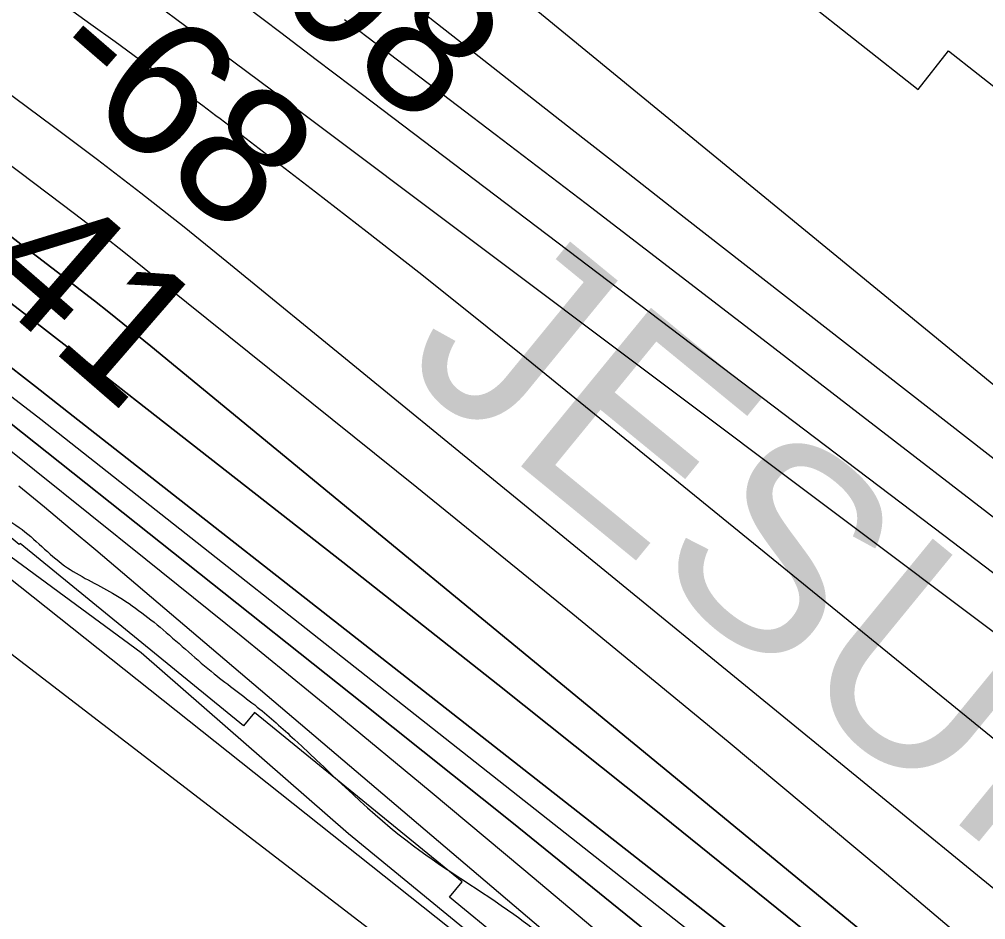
# Model space of a CAD drawing. Extents: x 3684037 to 3722149, y 433263 to 459021.
# Drawn here: x 3701916.8 to 3702388.3, y 451970.7 to 452409.9 of the extents above; entities that cross this region are included whole.
import ezdxf

# ---------------------------------------------------------------- set-up
doc = ezdxf.new("R2010")
doc.units = 0
for name, color, linetype in [('V-RIVR-EDGE', 7, 'Continuous'), ('V-RIVR-RANG', 7, 'Continuous'), ('V-RRAP-FSHR', 7, 'Continuous'), ('V-RRAP-RVMT', 7, 'Continuous'), ('V-RRAP-RVMT-IDEN', 7, 'Continuous'), ('V-SITE-VEGE', 7, 'Continuous'), ('V-TOPO-DPTH', 7, 'Continuous'), ('V-TOPO-MAJR', 7, 'Continuous'), ('V-TOPO-MINR', 7, 'Continuous'), ('V-TOPO-WATR', 7, 'Continuous')]:
    doc.layers.add(name, color=color, linetype=linetype)

msp = doc.modelspace()

# ---------------------------------------------------------------- linework, layer by layer
at = {"layer": 'V-RIVR-EDGE'}
for points in [[(3696491.01, 456956.98), (3696499.46, 456945.34), (3696522.43, 456915.36), (3696551.06, 456881.73), (3696592.6, 456839.57), (3696607.93, 456824.57), (3696661.56, 456762.17), (3696696.26, 456732.56), (3696736.59, 456690.41), (3696782.99, 456647.43), (3696798.72, 456631.62), (3696862.88, 456574.85), (3696899.59, 456542.81), (3696931.08, 456518.47), (3696942.36, 456503.48), (3696952.45, 456494.97), (3696962.14, 456487.66), (3696987.16, 456470.62), (3697014.61, 456451.55), (3697061.04, 456420.29), (3697092.52, 456395.55), (3697134.08, 456360.67), (3697166.78, 456335.52), (3697185.73, 456316.47), (3697201.46, 456298.23), (3697211.53, 456284.46), (3697233.7, 456256.1), (3697255.88, 456230.97), (3697279.27, 456203.82), (3697316.37, 456164.91), (3697353.48, 456123.98), (3697376.87, 456099.66), (3697406.33, 456076.13), (3697430.14, 456057.88), (3697450.33, 456044.89), (3697520.13, 455982.44), (3697544.34, 455963.37), (3697581.9, 455942.25), (3697614.61, 455926), (3697632.78, 455913.82), (3697662.24, 455891.91), (3697710.26, 455848.12), (3697757.45, 455800.7), (3697792.14, 455767.05), (3697833.3, 455729.34), (3697868.4, 455696.9), (3697895.83, 455673.38), (3697933.75, 455633.66), (3697972.88, 455598.38), (3698039.46, 455539.58), (3698090.29, 455492.15), (3698135.88, 455447.55), (3698177.02, 455406.61), (3698217.74, 455359.2), (3698254.45, 455321.1), (3698281.47, 455292.72), (3698316.18, 455265.55), (3698357.36, 455240.78), (3698381.98, 455222.12), (3698407.8, 455194.96), (3698430.77, 455163.36), (3698450.93, 455141.88), (3698487.66, 455113.89), (3698517.53, 455091.17), (3698534.07, 455076.97), (3698556.24, 455049.42), (3698582.46, 455019.84), (3698614.72, 454987.01), (3698657.08, 454947.27), (3698691.37, 454913.62), (3698718, 454887.28), (3698807.16, 454806.58), (3698837.41, 454775.78), (3698881.4, 454739.68), (3698910.45, 454713.73), (3698949.18, 454677.64), (3698989.11, 454637.11), (3699039.14, 454591.7), (3699066.57, 454562.92), (3699088.77, 454545.47), (3699187.23, 454465.17), (3699228.39, 454429.88), (3699268.34, 454393.8), (3699300.6, 454360.56), (3699328.84, 454330.56), (3699382.5, 454285.14), (3699427.29, 454244.19), (3699474.49, 454199.59), (3699500.3, 454170.41), (3699532.57, 454139.2), (3699563.24, 454114.46), (3699588.66, 454093.77), (3699608.43, 454073.91), (3699636.65, 454041.49), (3699659.24, 454015.55), (3699675.77, 453998.53), (3699726.99, 453942.6), (3699768.93, 453898.01), (3699807.65, 453854.65), (3699829.44, 453837.61), (3699865.77, 453811.24), (3699885.13, 453793.8), (3699924.68, 453762.57), (3699939.63, 453754.85), (3699950.95, 453754.42), (3699975.6, 453746.67), (3700001.84, 453731.24), (3700023.64, 453714.2), (3700032.9, 453700.84), (3700036.11, 453688.7), (3700042.15, 453679.38), (3700052.63, 453667.23), (3700065.94, 453651.02), (3700072.38, 453638.47), (3700079.63, 453627.94), (3700095.35, 453607.27), (3700141.31, 453551.36), (3700161.45, 453521.38), (3700185.64, 453491.4), (3700219.92, 453452.9), (3700237.25, 453429.81), (3700255.39, 453407.52), (3700340.92, 453326.44), (3700393.37, 453280.61), (3700435.74, 453243.71), (3700480.94, 453207.61), (3700509.2, 453188.54), (3700535.04, 453172.3), (3700559.26, 453156.47), (3700600.44, 453130.89), (3700613.76, 453121.15), (3700623.46, 453116.28), (3700639.19, 453100.47), (3700647.65, 453090.74), (3700674.71, 453074.9), (3700691.25, 453060.71), (3700727.58, 453033.93), (3700758.25, 453008.78), (3700801.44, 452977.54), (3700837.37, 452952.38), (3700871.67, 452924.8), (3700903.95, 452898.44), (3700927.77, 452880.99), (3700958.44, 452857.86), (3701015.34, 452807.99), (3701048.43, 452780.41), (3701075.48, 452762.95), (3701104.95, 452743.47), (3701127.16, 452730.88), (3701156.63, 452713.42), (3701182.87, 452695.56), (3701204.67, 452682.16), (3701235.37, 452666.32), (3701255.56, 452654.14), (3701285.83, 452633.03), (3701312.86, 452607.09), (3701321.33, 452599.79), (3701332.23, 452591.67), (3701350.39, 452577.48), (3701370.57, 452560.44), (3701389.13, 452544.63), (3701408.91, 452532.04), (3701434.36, 452518.63), (3701456.18, 452512.11), (3701467.08, 452506.42), (3701486.05, 452491.01), (3701499.77, 452482.08), (3701518.75, 452468.28), (3701537.72, 452454.08), (3701554.26, 452439.49), (3701575.24, 452422.85), (3701592.2, 452410.28), (3701622.47, 452387.15), (3701647.09, 452368.49), (3701696.32, 452326.72), (3701727.79, 452300.36), (3701754.02, 452278.86), (3701780.66, 452258.17), (3701815.38, 452234.23), (3701863.81, 452194.89), (3701890.45, 452176.22), (3701916.7, 452162), (3701938.89, 452143.34), (3701962.31, 452129.94), (3701986.93, 452112.09), (3702011.95, 452090.6), (3702032.94, 452074.37), (3702051.1, 452058.55), (3702109.2, 452006.65), (3702158.04, 451973.37), (3702192.75, 451944.17), (3702212.11, 451923.9), (3702228.25, 451910.12), (3702239.56, 451906.04), (3702258.94, 451893.46), (3702276.69, 451876.03), (3702294.85, 451861.43), (3702325.52, 451839.11), (3702353.77, 451816.4), (3702388.48, 451789.62), (3702409.06, 451772.59), (3702442.56, 451743.39), (3702493.4, 451700.4), (3702516.8, 451677.7), (3702543.84, 451656.2), (3702589.05, 451624.55), (3702615.68, 451603.86), (3702648.37, 451577.9), (3702681.06, 451551.13), (3702714.15, 451522.34), (3702744.82, 451496.38), (3702761.76, 451479.36), (3702791.61, 451448.55), (3702806.52, 451427.89), (3702821.83, 451408.04), (3702843.21, 451386.55), (3702872.26, 451361.01), (3702910.6, 451327.75), (3702933.18, 451303.03), (3702957.78, 451275.47), (3702989.23, 451239), (3703050.15, 451184.26), (3703086.05, 451144.95), (3703114.68, 451113.34), (3703144.52, 451080.11), (3703160.65, 451061.87), (3703178, 451046.86), (3703202.6, 451019.71), (3703240.51, 450979.58), (3703264.72, 450956.48), (3703289.72, 450930.13), (3703316.74, 450902.16), (3703339.74, 450878.65), (3703374.42, 450840.15), (3703418.36, 450788.28), (3703459.08, 450738.85), (3703496.19, 450699.53), (3703592.58, 450595.78), (3703613.16, 450579.55), (3703630.9, 450558.88), (3703650.24, 450530.53), (3703671.59, 450496.51), (3703693.35, 450468.15), (3703725.21, 450432.89), (3703758.29, 450400.86), (3703788.55, 450373.7), (3703807.1, 450353.03), (3703820.41, 450338.03), (3703842.98, 450309.27), (3703868.37, 450275.64), (3703879.24, 450255.8), (3703887.68, 450233.54), (3703893.72, 450223.82), (3703916.29, 450193.44), (3703936.04, 450167.51), (3703950.95, 450147.66), (3704020.69, 450060.95), (3704036.82, 450041.5), (3704044.07, 450029.75), (3704061.81, 450007.88), (3704081.17, 449986.4), (3704102.92, 449954.4), (3704113.39, 449937.79), (3704138.38, 449903.36), (3704157.73, 449880.26), (3704175.46, 449851.91), (3704189.15, 449830.04), (3704204.88, 449813.42), (3704221.81, 449792.76), (3704273.77, 449711.76), (3704281.41, 449690.71), (3704297.12, 449666.01), (3704324.1, 449622.27), (3704340.63, 449601.6), (3704382.92, 449535.99), (3704402.67, 449506.83), (3704415.95, 449482.53), (3704431.66, 449459.44), (3704449.4, 449437.16), (3704471.98, 449410.42), (3704491.34, 449390.55), (3704521.18, 449354.9), (3704545.76, 449323.7), (3704553.81, 449308.31), (3704563.07, 449292.11), (3704576.77, 449271.05), (3704594.9, 449242.3), (3704618.66, 449204.23), (3704654.93, 449156.02), (3704685.15, 449111.87), (3704709.72, 449071.77), (3704733.89, 449034.11), (3704765.72, 448985.91), (3704789.88, 448945.01), (3704815.26, 448906.53), (3704829.35, 448881.42), (3704849.89, 448850.24), (3704868.83, 448820.67), (3704884.95, 448801.63), (3704901.08, 448780.96), (3704913.97, 448762.33), (3704925.64, 448740.06), (3704932.48, 448726.7), (3704949.8, 448698.35), (3704967.55, 448682.54), (3704988.15, 448670.76), (3705014.8, 448656.95), (3705046.3, 448639.88), (3705064.06, 448624.47), (3705092.28, 448592.05), (3705105.17, 448573.42), (3705120.49, 448553.97), (3705145.89, 448522.77), (3705180.17, 448483.87), (3705197.5, 448460.37), (3705228.52, 448416.22), (3705268.84, 448365.58), (3705295.84, 448328.31), (3705331.7, 448279.29), (3705359.5, 448238.78), (3705380.04, 448203.15), (3705402.15, 448152.55), (3705422.25, 448101.95), (3705439.55, 448066.32), (3705459.26, 448025.43)], [(3701087.9, 455815.66), (3701115, 455804.74), (3701132.15, 455792.04), (3701153.82, 455776.61), (3701181.81, 455758.46), (3701223.36, 455737.56), (3701278.89, 455703.96), (3701311.87, 455692.12), (3701346.66, 455684.8), (3701374.67, 455673.43), (3701409.89, 455653.44), (3701444.65, 455632.56), (3701464.05, 455615.33), (3701477.15, 455608.51), (3701495.68, 455605.3), (3701508.77, 455596.23), (3701541.73, 455576.25), (3701605.84, 455537.66), (3701654.15, 455509.05), (3701706.98, 455479.53), (3701771.1, 455444.11), (3701792.31, 455425.97), (3701810.35, 455407.84), (3701842.84, 455383.79), (3701871.29, 455367.9), (3701898.4, 455358.33), (3701930.48, 455350.57), (3701938.15, 455346.03), (3701940.85, 455337.88), (3701942.17, 455323.86), (3701950.26, 455304.85), (3701968.77, 455291.69), (3701986.84, 455284.86), (3702028.84, 455263.96), (3702080.3, 455231.28), (3702138.1, 455198.58), (3702162.48, 455186.31), (3702199.49, 455157.73), (3702284.38, 455110.05), (3702334.93, 455075.11), (3702368.79, 455051.51), (3702403.09, 455027.01), (3702432.43, 455004.78), (3702464.02, 454981.64), (3702496.07, 454959.41), (3702561.54, 454921.72), (3702609.41, 454897.18), (3702643.74, 454885.34), (3702678.95, 454863.1), (3702710.55, 454839.06), (3702747.09, 454808.67), (3702809.37, 454757.87), (3702853.12, 454715.26), (3702901.41, 454678.97), (3702936.16, 454650.85), (3702977.23, 454621.81), (3703006.12, 454602.75), (3703055.33, 454569.62), (3703081.96, 454552.37), (3703114.03, 454537.37), (3703130.28, 454526.03), (3703139.3, 454515.61), (3703158.67, 454488.88), (3703176.21, 454450.86), (3703196.48, 454419.61), (3703230.31, 454383.35), (3703268.19, 454343.92), (3703298.86, 454313.55), (3703333.6, 454282.72), (3703394.06, 454231.47), (3703468.52, 454169.79), (3703515.89, 454127.63), (3703537.1, 454112.2), (3703575.49, 454095.38), (3703595.83, 454090.8), (3703614.82, 454092.11), (3703646.01, 454085.25), (3703680.34, 454074.32), (3703711.51, 454060.68), (3703749.42, 454031.64), (3703794.52, 453985.41), (3703832.41, 453948.69), (3703867.6, 453917.86), (3703906.85, 453879.78), (3703949.27, 453846.67), (3703996.64, 453803.6), (3704034.55, 453776.37), (3704079.23, 453742.8), (3704127.06, 453702.89), (3704203.31, 453633.98), (3704279.09, 453562.8), (3704334.15, 453517.45), (3704354.88, 453491.63), (3704403.56, 453431.37), (3704447.3, 453381.07), (3704499.61, 453323.97), (3704602.86, 453205.7), (3704658.78, 453146.78), (3704694.86, 453106.45), (3704744.91, 453051.61), (3704767.47, 453032.57), (3704799.49, 452999.48), (3704839.19, 452962.76), (3704877.07, 452921.97), (3704900.98, 452900.21), (3704921.74, 452882.07), (3705006.11, 452810.87), (3705031.83, 452785.49), (3705064.75, 452753.76), (3705099.47, 452713.43), (3705124.73, 452686.69), (3705199.15, 452611.9), (3705260.5, 452554.77), (3705300.64, 452512.62), (3705322.28, 452486.8), (3705349.32, 452453.72), (3705375.04, 452431.95), (3705400.78, 452417.42), (3705408.9, 452407.91), (3705425.57, 452383.9), (3705440.44, 452365.78), (3705475.17, 452328.16), (3705497.27, 452305.05), (3705538.71, 452242.1), (3705568.02, 452209.47), (3705596.44, 452182.72), (3705619, 452163.22), (3705643.82, 452144.17), (3705660.48, 452117), (3705680.33, 452096.6), (3705694.77, 452085.26), (3705739.88, 452045.36), (3705784.54, 452001.84), (3705811.14, 451969.67), (3705835.48, 451938.87), (3705855.33, 451919.38), (3705875.63, 451900.79), (3705907.17, 451856.4), (3705934.67, 451824.23), (3705959.03, 451802.01), (3705979.78, 451782.52), (3706012.26, 451748.98), (3706031.17, 451719.54), (3706049.64, 451692.36), (3706083.46, 451652.04), (3706112.78, 451624.38), (3706130.82, 451607.61), (3706151.13, 451590.38), (3706167.38, 451579.94), (3706183.17, 451564.98), (3706193.99, 451551.84), (3706216.54, 451529.63), (3706251.72, 451492.46), (3706280.59, 451465.26), (3706315.77, 451428.55), (3706345.54, 451401.35), (3706362.23, 451383.22), (3706374.84, 451362.39), (3706396.47, 451332.49), (3706415.86, 451311.64), (3706438.88, 451295.76), (3706470.47, 451273.08), (3706492.13, 451252.68), (3706503.84, 451234.11), (3706511.03, 451218.72), (3706521.85, 451205.12), (3706543.05, 451184.73), (3706567.85, 451157.53), (3706601.2, 451112.24), (3706632.75, 451072.82), (3706662.94, 451028.43), (3706710.26, 450965.92), (3706756.23, 450902.96), (3706785.97, 450861.28), (3706809.84, 450825.05), (3706863.44, 450742.63), (3706903.08, 450681.03), (3706926.04, 450640.28), (3706949.46, 450604.05), (3707000.85, 450538.36), (3707037.79, 450482.66), (3707057.63, 450460)]]:
    msp.add_spline(points, degree=3, dxfattribs=at)
at = {"layer": 'V-RRAP-FSHR'}
msp.add_lwpolyline([(3696447.93, 456956.48), (3696463.25, 456935.99), (3696844.22, 456552.5), (3697679.41, 455804.34), (3698342.54, 455206.3), (3699589.55, 454026.74), (3700353.91, 453272.26), (3701350.8, 452530.88), (3702244.12, 451846.27), (3702849.02, 451331.23), (3704120.54, 449801.08)], dxfattribs=at)
at = {"layer": 'V-RRAP-RVMT'}
for p, q in [((3702246.03, 452461.95), (3702355.32, 452375.68)), ((3702355.32, 452375.68), (3702370.24, 452394.54)), ((3702370.24, 452394.54), (3702494.91, 452296.09)), ((3701916.82, 452153.67), (3701801.25, 452248.02)), ((3701917.18, 452154.1), (3701916.82, 452153.67)), ((3702026.13, 452065.15), (3701917.18, 452154.1)), ((3702031.54, 452071.8), (3702026.13, 452065.15)), ((3702132.82, 451989.13), (3702031.54, 452071.8)), ((3702126.64, 451981.59), (3702132.82, 451989.13)), ((3702246.61, 451883.66), (3702126.64, 451981.59))]:
    msp.add_line(p, q, dxfattribs=at)
at = {"layer": 'V-SITE-VEGE'}
msp.add_lwpolyline([(3701062.75, 452680.79), (3701086.32, 452710.42), (3701096.27, 452718.02), (3701106.75, 452721.96), (3701113.82, 452723.79), (3701120.89, 452722.23), (3701215, 452661.76), (3701246.71, 452643.44), (3701328.77, 452577.2), (3701412.92, 452518.04), (3701444.37, 452500.77), (3701479.49, 452479.83), (3701546.08, 452424.06), (3701654.61, 452339.24), (3701742.43, 452276.41), (3701796.95, 452237.92), (3701889.23, 452164.88), (3701976.26, 452101), (3702077.46, 452012.77), (3702146.14, 451956.22)], dxfattribs=at)
at = {"layer": 'V-TOPO-DPTH'}
for points in [[(3702455.95, 451814.37), (3701943.15, 452216.31), (3701924.72, 452230.7), (3701906.25, 452245.02), (3701887.71, 452259.27), (3701869.14, 452273.46), (3701450.44, 452591.98), (3701423.74, 452612.1), (3701396.92, 452632.07), (3701369.93, 452651.79), (3701342.81, 452671.36), (3701315.55, 452690.71), (3701288.19, 452709.94), (3701260.71, 452728.98), (3701233.14, 452747.89), (3700925.35, 452957.52)], [(3700925.35, 452957.52), (3701233.14, 452747.89), (3701260.71, 452728.98), (3701288.19, 452709.94), (3701315.55, 452690.71), (3701342.81, 452671.36), (3701369.93, 452651.79), (3701396.92, 452632.07), (3701423.74, 452612.1), (3701450.44, 452591.98), (3701869.14, 452273.46), (3701887.71, 452259.27), (3701906.25, 452245.02), (3701924.72, 452230.7), (3701943.15, 452216.31), (3702455.95, 451814.37)], [(3702529.71, 451799.1), (3701981, 452250.43), (3701974.18, 452256), (3701967.33, 452261.54), (3701960.44, 452267.03), (3701953.53, 452272.49), (3701946.58, 452277.9), (3701939.62, 452283.3), (3701932.64, 452288.68), (3701925.65, 452294.04), (3701921.99, 452296.84), (3701913.15, 452303.57), (3701904.29, 452310.29), (3701895.43, 452317), (3701886.55, 452323.69), (3701350.57, 452726.74), (3701335.8, 452737.78), (3701320.98, 452748.75), (3701306.08, 452759.64), (3701291.15, 452770.45), (3701196.47, 452838.55), (3701134.07, 452883.24), (3701071.54, 452927.75)], [(3701071.54, 452927.75), (3701134.07, 452883.24), (3701196.47, 452838.55), (3701291.15, 452770.45), (3701306.08, 452759.64), (3701320.98, 452748.75), (3701335.8, 452737.78), (3701350.57, 452726.74), (3701886.55, 452323.69), (3701895.43, 452317), (3701904.29, 452310.29), (3701913.15, 452303.57), (3701921.99, 452296.84), (3701925.65, 452294.04), (3701932.64, 452288.68), (3701939.62, 452283.3), (3701946.58, 452277.9), (3701953.53, 452272.49), (3701960.44, 452267.03), (3701967.33, 452261.54), (3701974.18, 452256), (3701981, 452250.43), (3702529.71, 451799.1)], [(3701022.56, 452857.29), (3701103.98, 452799.71), (3701223.18, 452716.88), (3701245.46, 452701.33), (3701267.7, 452685.73), (3701289.89, 452670.04), (3701312.03, 452654.3), (3701492.47, 452525.47), (3701559.79, 452477), (3701626.84, 452428.16), (3701693.49, 452378.77), (3701759.88, 452329.02), (3701872.07, 452244.23), (3701882.13, 452236.57), (3701892.15, 452228.86), (3701902.12, 452221.08), (3701912.05, 452213.25), (3702084.8, 452075.99), (3702157.07, 452018.18), (3702229.08, 451960.05)], [(3702229.08, 451960.05), (3702157.07, 452018.18), (3702084.8, 452075.99), (3701912.05, 452213.25), (3701902.12, 452221.08), (3701892.15, 452228.86), (3701882.13, 452236.57), (3701872.07, 452244.23), (3701759.88, 452329.02), (3701693.49, 452378.77), (3701626.84, 452428.16), (3701559.79, 452477), (3701492.47, 452525.47), (3701312.03, 452654.3), (3701289.89, 452670.04), (3701267.7, 452685.73), (3701245.46, 452701.33), (3701223.18, 452716.88), (3701103.98, 452799.71), (3701022.56, 452857.29)], [(3702300.79, 451964.69), (3702225.78, 452025.3), (3702150.34, 452085.36), (3702074.61, 452145.06), (3701979.14, 452219.77), (3701950.88, 452241.79), (3701922.57, 452263.74), (3701894.18, 452285.58)], [(3701894.18, 452285.58), (3701922.57, 452263.74), (3701950.88, 452241.79), (3701979.14, 452219.77), (3702074.61, 452145.06), (3702150.34, 452085.36), (3702225.78, 452025.3), (3702300.79, 451964.69)], [(3701916.52, 452182.35), (3701929.15, 452172), (3701941.69, 452161.54), (3701954.18, 452151.02), (3702438.38, 451739.58)]]:
    msp.add_lwpolyline(points, dxfattribs=at)
at = {"layer": 'V-TOPO-MAJR'}
for p, q in [((3702075.46, 452409.85), (3702148.94, 452353.84)), ((3702148.94, 452353.84), (3702193.31, 452319.96)), ((3702193.31, 452319.96), (3702237.63, 452286.03)), ((3702237.63, 452286.03), (3702281.89, 452252.02)), ((3702281.89, 452252.02), (3702326.11, 452217.95)), ((3702326.11, 452217.95), (3702653.19, 451965.47))]:
    msp.add_line(p, q, dxfattribs=at)
msp.add_lwpolyline([(3701071, 452959.35), (3701287.21, 452803.11), (3701311.92, 452785.19), (3701336.59, 452767.23), (3701361.21, 452749.2), (3701385.79, 452731.11), (3701561.89, 452601.15), (3701628.18, 452552.06), (3701694.37, 452502.83), (3701760.41, 452453.38), (3701826.33, 452403.8), (3701937.77, 452319.7), (3701947.86, 452312.01), (3701957.91, 452304.26), (3701967.88, 452296.42), (3701977.8, 452288.51), (3702110.75, 452181.57), (3702186.85, 452119.82), (3702262.59, 452057.65), (3702337.81, 451994.84), (3702412.67, 451931.61)], dxfattribs=at)
at = {"layer": 'V-TOPO-MINR'}
for p, q in [((3701876.08, 452497.39), (3702002.5, 452403.29)), ((3702083.52, 452437.03), (3702132.11, 452398.82)), ((3702027.12, 452416.5), (3702044.36, 452403.41)), ((3702002.5, 452403.29), (3702015.15, 452393.86)), ((3702044.36, 452403.41), (3702061.6, 452390.33)), ((3702132.11, 452398.82), (3702159.34, 452377.44)), ((3702015.15, 452393.86), (3702027.8, 452384.42)), ((3702061.6, 452390.33), (3702078.86, 452377.25)), ((3702027.8, 452384.42), (3702040.44, 452374.96)), ((3702040.44, 452374.96), (3702053.07, 452365.49)), ((3702078.86, 452377.25), (3702304.85, 452206.09)), ((3702159.34, 452377.44), (3702186.58, 452356.07)), ((3702053.07, 452365.49), (3702584.28, 451966.82)), ((3702186.58, 452356.07), (3702213.85, 452334.74)), ((3702213.85, 452334.74), (3702241.13, 452313.43)), ((3702241.13, 452313.43), (3702683.12, 451968.51)), ((3702304.85, 452206.09), (3702367.94, 452158.21)), ((3702367.94, 452158.21), (3702430.96, 452110.23))]:
    msp.add_line(p, q, dxfattribs=at)
for points in [[(3699800.93, 453849.47), (3700506.23, 453176.94), (3701132.5, 452729.24), (3701150.37, 452716.48), (3701168.25, 452703.72), (3701186.14, 452690.98), (3701204.04, 452678.24), (3701230.85, 452659.18), (3701235.34, 452655.98), (3701239.82, 452652.76), (3701244.29, 452649.53), (3701248.75, 452646.29), (3701363.59, 452562.55), (3701425.2, 452517.08), (3701486.47, 452471.16), (3701547.21, 452424.54), (3701607.6, 452377.47), (3701801.51, 452224.56), (3701827.24, 452204.25), (3701852.96, 452183.92), (3701878.65, 452163.58), (3701904.34, 452143.21), (3702145.64, 451951.75)], [(3700838.36, 453542.12), (3701342, 453068.49), (3701365.21, 453046.84), (3701388.54, 453025.32), (3701412.05, 453004), (3701435.68, 452982.8), (3701474.05, 452948.66), (3701478.61, 452944.67), (3701483.22, 452940.74), (3701487.9, 452936.9), (3701492.63, 452933.11), (3701567.17, 452874.45), (3701609.31, 452841.52), (3701651.59, 452808.78), (3701694.1, 452776.32), (3701736.75, 452744.06), (3702066.46, 452496.36), (3702084.18, 452482.87), (3702101.79, 452469.23), (3702119.22, 452455.36), (3702136.53, 452441.35), (3702487.7, 452153.32)], [(3700636.08, 453315.54), (3700640.14, 453312.22), (3700690.27, 453272.22), (3700719.58, 453249.14), (3700749.11, 453226.34), (3700778.94, 453203.95), (3700808.98, 453181.83), (3701342.31, 452794.74), (3701347.74, 452790.8), (3701353.17, 452786.87), (3701358.61, 452782.93), (3701364.04, 452779), (3701409.1, 452746.41), (3701437.03, 452726.13), (3701464.9, 452705.78), (3701492.69, 452685.31), (3701520.43, 452664.77), (3701933.57, 452357.62), (3701954.95, 452341.5), (3701976.18, 452325.18), (3701997.18, 452308.57), (3702018.03, 452291.76), (3702524.25, 451878.05)], [(3700925.35, 452957.52), (3701233.14, 452747.89), (3701260.71, 452728.98), (3701288.19, 452709.94), (3701315.55, 452690.71), (3701342.81, 452671.36), (3701369.93, 452651.79), (3701396.92, 452632.07), (3701423.74, 452612.1), (3701450.44, 452591.98), (3701869.14, 452273.46), (3701887.71, 452259.27), (3701906.25, 452245.02), (3701924.72, 452230.7), (3701943.15, 452216.31), (3702455.95, 451814.37)], [(3701071.54, 452927.75), (3701134.07, 452883.24), (3701196.47, 452838.55), (3701291.15, 452770.45), (3701306.08, 452759.64), (3701320.98, 452748.75), (3701335.8, 452737.78), (3701350.57, 452726.74), (3701886.55, 452323.69), (3701895.43, 452317), (3701904.29, 452310.29), (3701913.15, 452303.57), (3701921.99, 452296.84), (3701925.65, 452294.04), (3701932.64, 452288.68), (3701939.62, 452283.3), (3701946.58, 452277.9), (3701953.53, 452272.49), (3701960.44, 452267.03), (3701967.33, 452261.54), (3701974.18, 452256), (3701981, 452250.43), (3702529.71, 451799.1)], [(3701279.86, 452890.87), (3701320.44, 452861), (3701349.89, 452839.42), (3701379.39, 452817.91), (3701408.97, 452796.51), (3701438.6, 452775.19), (3701939.96, 452415.98), (3701951.77, 452407.49), (3701963.56, 452398.97), (3701975.33, 452390.42), (3701987.08, 452381.84), (3702006.28, 452367.77), (3702008.41, 452366.2), (3702010.53, 452364.62), (3702012.65, 452363.02), (3702014.76, 452361.42), (3702061.3, 452325.73), (3702086.6, 452306.16), (3702111.77, 452286.46), (3702136.78, 452266.53), (3702161.68, 452246.47), (3702593.31, 451895.53)], [(3701034.17, 452865.49), (3701220.26, 452737.41), (3701249.01, 452717.51), (3701277.68, 452697.52), (3701306.25, 452677.37), (3701334.75, 452657.12), (3701396.68, 452612.88), (3701455.9, 452570.19), (3701514.88, 452527.15), (3701573.48, 452483.61), (3701631.84, 452439.74), (3701870.62, 452258.58), (3701884.87, 452247.71), (3701899.07, 452236.79), (3701913.21, 452225.79), (3701927.3, 452214.74), (3702351.2, 451880.44)], [(3701022.56, 452857.29), (3701103.98, 452799.71), (3701223.18, 452716.88), (3701245.46, 452701.33), (3701267.7, 452685.73), (3701289.89, 452670.04), (3701312.03, 452654.3), (3701492.47, 452525.47), (3701559.79, 452477), (3701626.84, 452428.16), (3701693.49, 452378.77), (3701759.88, 452329.02), (3701872.07, 452244.23), (3701882.13, 452236.57), (3701892.15, 452228.86), (3701902.12, 452221.08), (3701912.05, 452213.25), (3702084.8, 452075.99), (3702157.07, 452018.18), (3702229.08, 451960.05)], [(3701075.28, 452803.2), (3701136.06, 452760.04), (3701225.9, 452697.06), (3701242.01, 452685.74), (3701258.1, 452674.38), (3701274.17, 452662.99), (3701290.21, 452651.58), (3701657.03, 452389.9), (3701695.45, 452362.27), (3701733.73, 452334.44), (3701771.79, 452306.31), (3701809.7, 452277.98), (3701873.53, 452229.91), (3701879.4, 452225.45), (3701885.25, 452220.95), (3701891.06, 452216.41), (3701896.84, 452211.83), (3701978.52, 452146.51), (3702024.98, 452109.08), (3702071.25, 452071.42), (3702117.24, 452033.41), (3702163.04, 451995.18), (3702462.84, 451743.05)], [(3701894.18, 452285.58), (3701922.57, 452263.74), (3701950.88, 452241.79), (3701979.14, 452219.77), (3702074.61, 452145.06), (3702150.34, 452085.36), (3702225.78, 452025.3), (3702300.79, 451964.69)]]:
    msp.add_lwpolyline(points, dxfattribs=at)
at = {"layer": 'V-TOPO-WATR'}
msp.add_lwpolyline([(3701916.52, 452182.35), (3701929.15, 452172), (3701941.69, 452161.54), (3701954.18, 452151.02), (3702438.38, 451739.58)], dxfattribs=at)

# ---------------------------------------------------------------- texts
at = {"layer": 'V-RIVR-RANG'}
for s, p in [('-108', (3701978.92, 452473.13)), ('-68', (3701925.54, 452387.04)), ('-41', (3701870.78, 452302.16))]:
    msp.add_text(s, height=67, rotation=319.051, dxfattribs=at).set_placement(p)
at = {"layer": 'V-RRAP-RVMT-IDEN'}
msp.add_text('JESUIT', height=100, rotation=320.6831, dxfattribs=at).set_placement((3702101.41, 452241.11))

doc.saveas('drawing.dxf')
